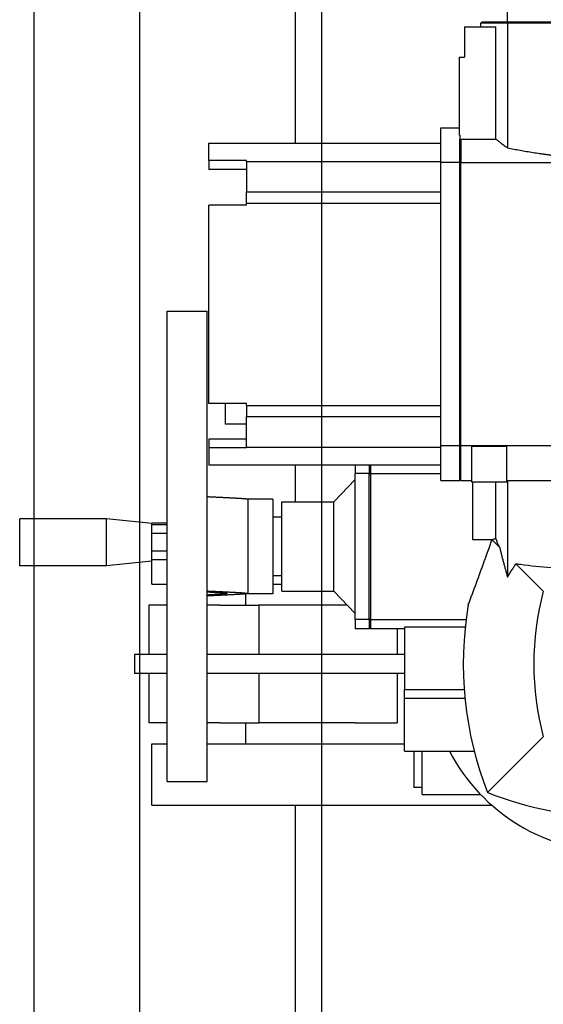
# Model space of a CAD drawing. Extents: x -89225 to 110569, y 13360 to 87647.
# Tile 258 of 478: x 41505 to 41728, y 63194 to 63613. Entities that reach past the tile are written whole.
import ezdxf

# ---------------------------------------------------------------- set-up
doc = ezdxf.new("R2010")
doc.units = 0
doc.layers.add('Iv-Lines 035', color=4, linetype='Continuous')

# ---------------------------------------------------------------- blocks, each defined once
blk = doc.blocks.new('Leidingwerk beluchtingsinstallatie')
for p, q in [((1288943.66, -940386.35), (1288943.66, -940672.85)), ((1289034, -940621.35), (1289034, -940613.35)), ((1289015.69, -940623.35), (1289015.69, -940636.35)), ((1289015.69, -940623.35), (1289029.01, -940623.35)), ((1289023.19, -940621.35), (1289022.69, -940621.85)), ((1289034, -940621.85), (1289022.69, -940621.85)), ((1289022.69, -940623.35), (1289022.69, -940621.85)), ((1289034, -940621.35), (1289023.19, -940621.35)), ((1289029.01, -940671.15), (1289029.01, -940623.35)), ((1289126.38, -940621.35), (1289034, -940621.35)), ((1289126.38, -940621.85), (1289034, -940621.85)), ((1289034, -940621.85), (1289034, -940674.84)), ((1289013.49, -940636.35), (1289015.69, -940636.35)), ((1289013.49, -940636.35), (1289013.49, -940669.42)), ((1289005.69, -940681.14), (1289005.69, -940666.35)), ((1289005.69, -940666.35), (1289013.49, -940666.35)), ((1289013.69, -940669.42), (1289013.49, -940669.42)), ((1289013.69, -940669.42), (1289013.69, -940671.15)), ((1288906.89, -940680.28), (1288906.89, -940672.85)), ((1288906.89, -940672.85), (1289005.69, -940672.85)), ((1289013.69, -940681.14), (1289013.69, -940671.15)), ((1289014.19, -940671.15), (1289029.01, -940671.15)), ((1289014.19, -940671.15), (1289014.19, -940681.14)), ((1288922.89, -940680.28), (1288906.89, -940680.28)), ((1288906.89, -940680.28), (1288906.89, -940684.04)), ((1288922.89, -940680.6), (1288922.89, -940680.28)), ((1288922.89, -940680.6), (1289005.69, -940680.6)), ((1288922.89, -940680.6), (1288922.89, -940693.57)), ((1289005.69, -940801.57), (1289005.69, -940681.14)), ((1289013.69, -940681.14), (1289005.69, -940681.14)), ((1289013.69, -940801.57), (1289013.69, -940681.14)), ((1289014.19, -940681.14), (1289189.19, -940681.14)), ((1289014.19, -940801.57), (1289014.19, -940681.14)), ((1288922.89, -940684.04), (1288906.89, -940684.04)), ((1288922.89, -940693.57), (1289005.69, -940693.57)), ((1288922.89, -940698.3), (1288922.89, -940693.57)), ((1288922.89, -940699.17), (1288906.89, -940699.17)), ((1288906.89, -940783.53), (1288906.89, -940699.17)), ((1288922.89, -940698.3), (1289005.69, -940698.3)), ((1288922.89, -940699.17), (1288922.89, -940698.3)), ((1288889.19, -940944.35), (1288889.19, -940744.35)), ((1288889.19, -940744.35), (1288906.19, -940744.35)), ((1288906.19, -940944.35), (1288906.19, -940744.35)), ((1288922.89, -940783.53), (1288906.89, -940783.53)), ((1288913.89, -940783.53), (1288913.89, -940792.35)), ((1288922.89, -940784.41), (1288922.89, -940783.53)), ((1288922.89, -940784.41), (1289005.69, -940784.41)), ((1288922.89, -940784.41), (1288922.89, -940789.13)), ((1288922.89, -940789.13), (1289005.69, -940789.13)), ((1288922.89, -940802.1), (1288922.89, -940789.13)), ((1288922.89, -940792.35), (1288913.89, -940792.35)), ((1288922.89, -940798.67), (1288906.89, -940798.67)), ((1288906.89, -940798.67), (1288906.89, -940802.43)), ((1288922.89, -940802.43), (1288906.89, -940802.43)), ((1288906.89, -940802.43), (1288906.89, -940809.85)), ((1288922.89, -940802.1), (1289005.69, -940802.1)), ((1288922.89, -940802.1), (1288922.89, -940802.43)), ((1289005.69, -940816.35), (1289005.69, -940801.57)), ((1289013.69, -940801.57), (1289005.69, -940801.57)), ((1289013.69, -940816.35), (1289013.69, -940801.57)), ((1289014.19, -940816.35), (1289014.19, -940801.57)), ((1289189.19, -940801.57), (1289014.19, -940801.57)), ((1289018.69, -940801.68), (1289018.69, -940816.85)), ((1289018.69, -940801.68), (1289033.69, -940801.68)), ((1289033.69, -940816.85), (1289033.69, -940801.68)), ((1289005.69, -940809.85), (1288906.89, -940809.85)), ((1288943.66, -940809.85), (1288943.66, -940825.35)), ((1288969.19, -940809.85), (1288969.19, -940813.28)), ((1288975.19, -940809.85), (1288975.19, -940813.28)), ((1288975.69, -940809.85), (1288975.69, -940813.28)), ((1288960.05, -940825.35), (1288969.19, -940815.86)), ((1288975.19, -940813.28), (1288969.19, -940813.28)), ((1288969.19, -940875.43), (1288969.19, -940813.28)), ((1288975.19, -940875.43), (1288975.19, -940813.28)), ((1288975.69, -940813.28), (1288975.69, -940875.43)), ((1288975.69, -940813.28), (1289005.69, -940813.28)), ((1289005.69, -940816.35), (1289013.69, -940816.35)), ((1289013.69, -940815.85), (1289014.19, -940816.35)), ((1289014.19, -940816.35), (1289018.69, -940816.35)), ((1289018.69, -940816.85), (1289033.69, -940816.85)), ((1289019.19, -940841.58), (1289019.19, -940816.85)), ((1289029.01, -940841.02), (1289029.01, -940816.85)), ((1289033.69, -940816.35), (1289169.69, -940816.35)), ((1289034, -940816.35), (1289034, -940857.36)), ((1288923.43, -940824.26), (1288923.43, -940824.32)), ((1288934.19, -940824.26), (1288923.43, -940824.26)), ((1288923.43, -940824.32), (1288923.43, -940864.31)), ((1288934.19, -940824.26), (1288934.19, -940864.45)), ((1288937.89, -940863.35), (1288937.89, -940825.35)), ((1288937.89, -940825.35), (1288960.05, -940825.35)), ((1288960.05, -940863.35), (1288960.05, -940825.35)), ((1288826.39, -940852.63), (1288826.39, -940832.58)), ((1288863.36, -940832.58), (1288826.39, -940832.58)), ((1288863.36, -940852.63), (1288863.36, -940832.58)), ((1288882.69, -940834.61), (1288863.36, -940832.58)), ((1288937.89, -940831.85), (1288934.19, -940831.85)), ((1288882.69, -940834.35), (1288889.19, -940834.35)), ((1288882.69, -940834.61), (1288882.69, -940834.35)), ((1288882.69, -940850.59), (1288882.69, -940834.61)), ((1288889.19, -940835.1), (1288882.69, -940835.1)), ((1288889.19, -940838.85), (1288882.69, -940838.85)), ((1289027.5, -940841.58), (1289019.19, -940841.58)), ((1289027.42, -940841.58), (1289030.68, -940844.84)), ((1288889.19, -940846.35), (1288882.69, -940846.35)), ((1288882.69, -940850.59), (1288863.36, -940852.63)), ((1288889.19, -940850.11), (1288882.69, -940850.11)), ((1288882.69, -940860.35), (1288882.69, -940850.59)), ((1288863.36, -940852.63), (1288826.39, -940852.63)), ((1289037.58, -940851.75), (1289049.25, -940863.41)), ((1288937.89, -940856.85), (1288934.19, -940856.85)), ((1288882.69, -940860.35), (1288889.19, -940860.35)), ((1288934.19, -940860.35), (1288937.89, -940860.35)), ((1288922.69, -940869.35), (1288922.69, -940864.52)), ((1288923.43, -940864.31), (1288923.43, -940864.45)), ((1288934.19, -940864.45), (1288923.43, -940864.45)), ((1288937.89, -940863.35), (1288960.05, -940863.35)), ((1288960.05, -940863.35), (1288969.19, -940872.85)), ((1288889.19, -940869.35), (1288881.36, -940869.35)), ((1288881.36, -940869.35), (1288881.36, -940890.35)), ((1288911.57, -940869.35), (1288906.19, -940869.35)), ((1288911.57, -940869.35), (1288928.2, -940869.35)), ((1288965.82, -940869.35), (1288928.2, -940869.35)), ((1288928.2, -940869.35), (1288928.2, -940890.35)), ((1288975.19, -940875.43), (1288969.19, -940875.43)), ((1288969.19, -940875.43), (1288969.19, -940879.35)), ((1288975.19, -940875.43), (1288975.19, -940879.35)), ((1288975.69, -940875.43), (1288975.69, -940879.35)), ((1288975.69, -940875.43), (1289016.39, -940875.43)), ((1288975.19, -940879.35), (1288969.19, -940879.35)), ((1288975.19, -940878.85), (1288975.69, -940879.35)), ((1288990.19, -940879.35), (1288975.69, -940879.35)), ((1288987.09, -940879.35), (1288987.09, -940890.35)), ((1289016.01, -940878.68), (1288990.19, -940878.68)), ((1288990.19, -940878.68), (1288990.19, -940905.24)), ((1288882.17, -940890.35), (1288875.19, -940890.35)), ((1288875.19, -940890.35), (1288875.19, -940898.35)), ((1288889.19, -940890.35), (1288882.17, -940890.35)), ((1288935.23, -940890.35), (1288906.19, -940890.35)), ((1288990.19, -940890.35), (1288935.23, -940890.35)), ((1288882.17, -940898.35), (1288875.19, -940898.35)), ((1288881.36, -940898.35), (1288881.36, -940919.35)), ((1288889.19, -940898.35), (1288882.17, -940898.35)), ((1288935.23, -940898.35), (1288906.19, -940898.35)), ((1288928.2, -940898.35), (1288928.2, -940919.35)), ((1288990.19, -940898.35), (1288935.23, -940898.35)), ((1288987.09, -940898.35), (1288987.09, -940919.35)), ((1288990.19, -940905.24), (1289015.58, -940905.24)), ((1288990.19, -940908.89), (1288990.19, -940905.24)), ((1288990.19, -940908.89), (1289015.89, -940908.89)), ((1288990.19, -940931.35), (1288990.19, -940908.89)), ((1288889.19, -940919.35), (1288881.36, -940919.35)), ((1288911.57, -940919.35), (1288906.19, -940919.35)), ((1288911.57, -940919.35), (1288928.2, -940919.35)), ((1288922.69, -940928.35), (1288922.69, -940919.35)), ((1288969.17, -940919.35), (1288928.2, -940919.35)), ((1288969.17, -940919.35), (1288987.09, -940919.35)), ((1289049.25, -940925.3), (1289025.51, -940949.03)), ((1288882.69, -940928.35), (1288889.19, -940928.35)), ((1288882.69, -940954.35), (1288882.69, -940928.35)), ((1288906.19, -940928.35), (1288990.19, -940928.35)), ((1288990.19, -940931.35), (1289019.82, -940931.35)), ((1288994.19, -940931.35), (1288994.19, -940946.85)), ((1288997.69, -940949.85), (1288997.69, -940931.35)), ((1288889.19, -940944.35), (1288906.19, -940944.35)), ((1288997.69, -940946.85), (1288994.19, -940946.85)), ((1288997.69, -940949.85), (1289022.57, -940949.85)), ((1288882.69, -940954.35), (1289027.27, -940954.35)), ((1288943.66, -940954.35), (1288943.66, -946483.85))]:
    blk.add_line(p, q)
for centre, radius, start, end in [((1289080.19, -940979.35), 147.5, 110.3008, 110.9272), ((1289165.19, -940894.35), 120, 165.0574, 194.9426), ((1289165.19, -940894.35), 150, 170.3574, 201.3784), ((1289080.19, -940894.35), 80, 207.5485, 332.4515), ((1289080.19, -940809.35), 150, 248.6216, 291.3784)]:
    blk.add_arc(centre, radius, start, end)
for points, knots in [([(1289034.37, -940621.35), (1289034.34, -940621.39), (1289034.31, -940621.44), (1289034.27, -940621.48), (1289034.24, -940621.52), (1289034.21, -940621.56), (1289034.18, -940621.6), (1289034.15, -940621.64), (1289034.12, -940621.69), (1289034.09, -940621.73), (1289034.06, -940621.77), (1289034.03, -940621.81), (1289034, -940621.85)], [0, 0, 0, 0, 0.1811348, 0.1811348, 0.1811348, 0.3622695, 0.3622695, 0.3622695, 0.5434043, 0.5434043, 0.5434043, 0.7245391, 0.7245391, 0.7245391, 0.7245391]), ([(1289014.19, -940671.15), (1289014.15, -940671.2), (1289014.11, -940671.24), (1289014.06, -940671.28), (1289014.02, -940671.33), (1289013.98, -940671.37), (1289013.94, -940671.41), (1289013.9, -940671.46), (1289013.86, -940671.5), (1289013.81, -940671.54), (1289013.77, -940671.59), (1289013.73, -940671.63), (1289013.69, -940671.67)], [0, 0, 0, 0, 0.1802115, 0.1802115, 0.1802115, 0.360423, 0.360423, 0.360423, 0.5406344, 0.5406344, 0.5406344, 0.7208459, 0.7208459, 0.7208459, 0.7208459]), ([(1289029.01, -940671.15), (1289029.19, -940671.29), (1289029.38, -940671.43), (1289029.57, -940671.56), (1289029.75, -940671.7), (1289029.94, -940671.85), (1289030.14, -940671.99), (1289030.33, -940672.14), (1289030.53, -940672.28), (1289030.73, -940672.43), (1289030.93, -940672.58), (1289031.14, -940672.73), (1289031.34, -940672.89), (1289031.55, -940673.04), (1289031.76, -940673.2), (1289031.98, -940673.36), (1289032.19, -940673.51), (1289032.41, -940673.67), (1289032.63, -940673.84), (1289032.85, -940674), (1289033.08, -940674.16), (1289033.3, -940674.33), (1289033.53, -940674.5), (1289033.76, -940674.67), (1289034, -940674.84)], [0, 0, 0, 0, 1.596881, 1.596881, 1.596881, 3.195092, 3.195092, 3.195092, 4.794486, 4.794486, 4.794486, 6.394897, 6.394897, 6.394897, 7.996142, 7.996142, 7.996142, 9.59802, 9.59802, 9.59802, 11.200315, 11.200315, 11.200315, 12.802796, 12.802796, 12.802796, 12.802796]), ([(1289034, -940674.84), (1289034.88, -940675.01), (1289035.76, -940675.18), (1289037.55, -940675.52), (1289038.45, -940675.69), (1289040.27, -940676.02), (1289041.18, -940676.18), (1289043.02, -940676.5), (1289043.95, -940676.65), (1289045.81, -940676.95), (1289046.75, -940677.1), (1289048.16, -940677.31), (1289048.64, -940677.38), (1289049.58, -940677.51), (1289050.06, -940677.58), (1289051.01, -940677.71), (1289051.49, -940677.78), (1289052.45, -940677.91), (1289052.93, -940677.97), (1289053.89, -940678.09), (1289054.38, -940678.15), (1289055.34, -940678.27), (1289055.83, -940678.32), (1289056.8, -940678.43), (1289057.29, -940678.49), (1289058.27, -940678.59), (1289058.76, -940678.64), (1289059.74, -940678.74), (1289060.23, -940678.79), (1289061.21, -940678.88), (1289061.71, -940678.93), (1289062.7, -940679.01), (1289063.19, -940679.05), (1289064.18, -940679.13), (1289064.68, -940679.17), (1289065.67, -940679.24), (1289066.17, -940679.28), (1289067.16, -940679.34), (1289067.66, -940679.38), (1289068.65, -940679.43), (1289069.15, -940679.46), (1289070.15, -940679.51), (1289070.65, -940679.54), (1289071.65, -940679.58), (1289072.15, -940679.6), (1289073.16, -940679.64), (1289073.66, -940679.66), (1289074.66, -940679.69), (1289075.16, -940679.7), (1289076.17, -940679.72), (1289076.67, -940679.73), (1289077.68, -940679.75), (1289078.18, -940679.75), (1289079.18, -940679.76), (1289079.69, -940679.76), (1289080.69, -940679.76), (1289081.19, -940679.76), (1289082.2, -940679.75), (1289082.7, -940679.75), (1289083.71, -940679.73), (1289084.21, -940679.72), (1289085.21, -940679.7), (1289085.72, -940679.69), (1289086.72, -940679.66), (1289087.22, -940679.64), (1289088.22, -940679.6), (1289088.72, -940679.58), (1289089.73, -940679.54), (1289090.23, -940679.51), (1289091.22, -940679.46), (1289091.72, -940679.43), (1289092.72, -940679.38), (1289093.22, -940679.34), (1289094.21, -940679.28), (1289094.71, -940679.24), (1289095.7, -940679.17), (1289096.2, -940679.13), (1289097.19, -940679.05), (1289097.68, -940679.01), (1289098.67, -940678.93), (1289099.16, -940678.88), (1289100.15, -940678.79), (1289100.64, -940678.74), (1289101.62, -940678.64), (1289102.11, -940678.59), (1289103.09, -940678.49), (1289103.58, -940678.43), (1289104.55, -940678.32), (1289105.03, -940678.27), (1289106, -940678.15), (1289106.49, -940678.09), (1289107.45, -940677.97), (1289107.93, -940677.91), (1289108.89, -940677.78), (1289109.37, -940677.71), (1289110.32, -940677.58), (1289110.79, -940677.51), (1289111.74, -940677.38), (1289112.21, -940677.31), (1289113.63, -940677.1), (1289114.56, -940676.95), (1289116.43, -940676.65), (1289117.35, -940676.5), (1289119.19, -940676.18), (1289120.11, -940676.02), (1289121.92, -940675.69), (1289122.83, -940675.52), (1289124.61, -940675.18), (1289125.5, -940675.01), (1289126.38, -940674.84)], [0, 0, 0, 0, 3.022243, 3.022243, 6.045943, 6.045943, 9.069669, 9.069669, 12.09206, 12.09206, 15.111851, 15.111851, 16.620541, 16.620541, 18.129951, 18.129951, 19.640391, 19.640391, 21.151644, 21.151644, 22.663496, 22.663496, 24.175734, 24.175734, 25.688151, 25.688151, 27.200544, 27.200544, 28.712715, 28.712715, 30.224474, 30.224474, 31.735637, 31.735637, 33.246033, 33.246033, 34.755498, 34.755498, 36.264092, 36.264092, 37.772874, 37.772874, 39.281835, 39.281835, 40.790763, 40.790763, 42.29945, 42.29945, 43.807897, 43.807897, 45.316347, 45.316347, 46.824757, 46.824757, 48.333159, 48.333159, 49.841561, 49.841561, 51.349971, 51.349971, 52.858421, 52.858421, 54.366868, 54.366868, 55.875555, 55.875555, 57.384483, 57.384483, 58.893444, 58.893444, 60.402227, 60.402227, 61.91082, 61.91082, 63.420285, 63.420285, 64.930681, 64.930681, 66.441844, 66.441844, 67.953603, 67.953603, 69.465774, 69.465774, 70.978167, 70.978167, 72.490584, 72.490584, 74.002823, 74.002823, 75.514674, 75.514674, 77.025927, 77.025927, 78.536367, 78.536367, 80.045777, 80.045777, 81.554467, 81.554467, 84.574258, 84.574258, 87.596649, 87.596649, 90.620375, 90.620375, 93.644075, 93.644075, 96.666318, 96.666318, 96.666318, 96.666318]), ([(1289013.69, -940681.51), (1289013.73, -940681.48), (1289013.77, -940681.45), (1289013.81, -940681.42), (1289013.86, -940681.39), (1289013.9, -940681.36), (1289013.94, -940681.32), (1289013.98, -940681.29), (1289014.02, -940681.26), (1289014.06, -940681.23), (1289014.11, -940681.2), (1289014.15, -940681.17), (1289014.19, -940681.14)], [0, 0, 0, 0, 0.1810867, 0.1810867, 0.1810867, 0.3621733, 0.3621733, 0.3621733, 0.5432599, 0.5432599, 0.5432599, 0.7243465, 0.7243465, 0.7243465, 0.7243465]), ([(1289013.69, -940801.2), (1289013.73, -940801.23), (1289013.77, -940801.26), (1289013.81, -940801.29), (1289013.86, -940801.32), (1289013.9, -940801.35), (1289013.94, -940801.38), (1289013.98, -940801.41), (1289014.02, -940801.44), (1289014.06, -940801.47), (1289014.11, -940801.51), (1289014.15, -940801.54), (1289014.19, -940801.57)], [0, 0, 0, 0, 0.1810867, 0.1810867, 0.1810867, 0.3621733, 0.3621733, 0.3621733, 0.5432599, 0.5432599, 0.5432599, 0.7243464, 0.7243464, 0.7243464, 0.7243464]), ([(1288975.19, -940813.69), (1288975.23, -940813.65), (1288975.27, -940813.62), (1288975.31, -940813.59), (1288975.36, -940813.55), (1288975.4, -940813.52), (1288975.44, -940813.48), (1288975.48, -940813.45), (1288975.52, -940813.41), (1288975.56, -940813.38), (1288975.61, -940813.35), (1288975.65, -940813.31), (1288975.69, -940813.28)], [0, 0, 0, 0, 0.1916943, 0.1916943, 0.1916943, 0.3833886, 0.3833886, 0.3833886, 0.5750831, 0.5750831, 0.5750831, 0.7667777, 0.7667777, 0.7667777, 0.7667777]), ([(1288923.43, -940824.32), (1288923.42, -940824.31), (1288923.4, -940824.31), (1288923.38, -940824.3), (1288923.36, -940824.3), (1288923.34, -940824.29), (1288923.32, -940824.28), (1288923.3, -940824.28), (1288923.27, -940824.27), (1288923.24, -940824.27), (1288923.21, -940824.26), (1288923.18, -940824.26), (1288923.15, -940824.25), (1288923.11, -940824.25), (1288923.08, -940824.24), (1288923.04, -940824.23), (1288923, -940824.23), (1288922.96, -940824.22), (1288922.91, -940824.22), (1288922.87, -940824.21), (1288922.82, -940824.21), (1288922.78, -940824.2), (1288922.73, -940824.19), (1288922.68, -940824.19), (1288922.62, -940824.18), (1288922.52, -940824.17), (1288922.41, -940824.16), (1288922.29, -940824.15), (1288922.16, -940824.14), (1288922.04, -940824.13), (1288921.9, -940824.12), (1288921.84, -940824.11), (1288921.77, -940824.11), (1288921.7, -940824.1), (1288921.63, -940824.09), (1288921.55, -940824.09), (1288921.48, -940824.08), (1288921.41, -940824.08), (1288921.33, -940824.07), (1288921.26, -940824.07), (1288921.18, -940824.06), (1288921.11, -940824.06), (1288921.03, -940824.05), (1288920.95, -940824.05), (1288920.87, -940824.04), (1288920.79, -940824.03), (1288920.71, -940824.03), (1288920.63, -940824.02), (1288920.54, -940824.02), (1288920.46, -940824.01), (1288920.38, -940824.01), (1288920.29, -940824), (1288920.21, -940824), (1288920.12, -940823.99), (1288920.04, -940823.99), (1288919.95, -940823.98), (1288919.86, -940823.97), (1288919.77, -940823.97), (1288919.69, -940823.96), (1288919.6, -940823.96), (1288919.51, -940823.95), (1288919.42, -940823.95), (1288919.33, -940823.94), (1288919.24, -940823.94), (1288919.15, -940823.93), (1288919.05, -940823.93), (1288918.96, -940823.92), (1288918.87, -940823.92), (1288918.78, -940823.91), (1288918.68, -940823.9), (1288918.59, -940823.9), (1288918.49, -940823.89), (1288918.4, -940823.89), (1288918.3, -940823.88), (1288918.21, -940823.88), (1288918.11, -940823.87), (1288918.01, -940823.87), (1288917.92, -940823.86), (1288917.82, -940823.86), (1288917.63, -940823.85), (1288917.43, -940823.83), (1288917.23, -940823.82), (1288917.03, -940823.81), (1288916.83, -940823.8), (1288916.63, -940823.79), (1288916.43, -940823.78), (1288916.22, -940823.77), (1288916.02, -940823.76), (1288915.81, -940823.75), (1288915.61, -940823.74), (1288915.4, -940823.73), (1288915.19, -940823.72), (1288914.98, -940823.71), (1288914.77, -940823.7), (1288914.56, -940823.69), (1288914.35, -940823.68), (1288914.14, -940823.67), (1288913.92, -940823.65), (1288913.71, -940823.64), (1288913.5, -940823.63), (1288913.28, -940823.62), (1288913.07, -940823.61), (1288912.85, -940823.6), (1288912.64, -940823.59), (1288912.42, -940823.58), (1288912.2, -940823.57), (1288911.98, -940823.56), (1288911.77, -940823.55), (1288911.55, -940823.54), (1288911.33, -940823.53), (1288911.11, -940823.52), (1288910.89, -940823.51), (1288910.67, -940823.5), (1288910.45, -940823.49), (1288910.22, -940823.48), (1288910, -940823.47), (1288909.78, -940823.45), (1288909.56, -940823.44), (1288909.34, -940823.43), (1288909.11, -940823.42), (1288908.89, -940823.41), (1288908.67, -940823.4), (1288908.44, -940823.39), (1288908.22, -940823.38), (1288907.99, -940823.37), (1288907.77, -940823.36), (1288907.54, -940823.35), (1288907.32, -940823.34), (1288907.09, -940823.33), (1288906.87, -940823.32), (1288906.64, -940823.31), (1288906.42, -940823.3), (1288906.19, -940823.29)], [0, 0, 0, 0, 0.874202, 0.874202, 0.874202, 1.748459, 1.748459, 1.748459, 2.622937, 2.622937, 2.622937, 3.497766, 3.497766, 3.497766, 4.373037, 4.373037, 4.373037, 5.248813, 5.248813, 5.248813, 6.125122, 6.125122, 6.125122, 7.001968, 7.001968, 7.001968, 8.757148, 8.757148, 8.757148, 10.513863, 10.513863, 10.513863, 11.392545, 11.392545, 11.392545, 12.271268, 12.271268, 12.271268, 13.149874, 13.149874, 13.149874, 14.02819, 14.02819, 14.02819, 14.906023, 14.906023, 14.906023, 15.783166, 15.783166, 15.783166, 16.659398, 16.659398, 16.659398, 17.534481, 17.534481, 17.534481, 18.408734, 18.408734, 18.408734, 19.282982, 19.282982, 19.282982, 20.157248, 20.157248, 20.157248, 21.031543, 21.031543, 21.031543, 21.905871, 21.905871, 21.905871, 22.780237, 22.780237, 22.780237, 23.654642, 23.654642, 23.654642, 24.529081, 24.529081, 24.529081, 26.278043, 26.278043, 26.278043, 28.027049, 28.027049, 28.027049, 29.775983, 29.775983, 29.775983, 31.524696, 31.524696, 31.524696, 33.273186, 33.273186, 33.273186, 35.021681, 35.021681, 35.021681, 36.770196, 36.770196, 36.770196, 38.518732, 38.518732, 38.518732, 40.267289, 40.267289, 40.267289, 42.015859, 42.015859, 42.015859, 43.76443, 43.76443, 43.76443, 45.512986, 45.512986, 45.512986, 47.261507, 47.261507, 47.261507, 49.009991, 49.009991, 49.009991, 50.758474, 50.758474, 50.758474, 52.506958, 52.506958, 52.506958, 54.255445, 54.255445, 54.255445, 56.003938, 56.003938, 56.003938, 56.003938]), ([(1289017.31, -940869.23), (1289017.52, -940868.66), (1289017.73, -940868.09), (1289017.95, -940867.52), (1289018.16, -940866.96), (1289018.37, -940866.39), (1289018.58, -940865.82), (1289018.8, -940865.25), (1289019.01, -940864.67), (1289019.22, -940864.1), (1289019.43, -940863.53), (1289019.64, -940862.96), (1289019.86, -940862.39), (1289020.07, -940861.81), (1289020.28, -940861.24), (1289020.49, -940860.66), (1289020.7, -940860.09), (1289020.91, -940859.52), (1289021.12, -940858.94), (1289021.33, -940858.36), (1289021.55, -940857.79), (1289021.76, -940857.21), (1289021.97, -940856.64), (1289022.18, -940856.06), (1289022.39, -940855.48), (1289022.6, -940854.91), (1289022.81, -940854.33), (1289023.02, -940853.75), (1289023.23, -940853.17), (1289023.44, -940852.59), (1289023.65, -940852.02), (1289023.86, -940851.44), (1289024.07, -940850.86), (1289024.28, -940850.28), (1289024.49, -940849.7), (1289024.7, -940849.12), (1289024.91, -940848.54), (1289025.12, -940847.96), (1289025.33, -940847.38), (1289025.54, -940846.8), (1289025.75, -940846.22), (1289025.96, -940845.64), (1289026.17, -940845.06), (1289026.38, -940844.48), (1289026.58, -940843.9), (1289026.79, -940843.32), (1289027, -940842.74), (1289027.21, -940842.16), (1289027.42, -940841.58)], [0, 0, 0, 0, 1.849176, 1.849176, 1.849176, 3.698762, 3.698762, 3.698762, 5.548601, 5.548601, 5.548601, 7.398534, 7.398534, 7.398534, 9.248403, 9.248403, 9.248403, 11.098049, 11.098049, 11.098049, 12.947316, 12.947316, 12.947316, 14.796394, 14.796394, 14.796394, 16.645895, 16.645895, 16.645895, 18.495687, 18.495687, 18.495687, 20.345613, 20.345613, 20.345613, 22.195512, 22.195512, 22.195512, 24.045227, 24.045227, 24.045227, 25.894599, 25.894599, 25.894599, 27.743641, 27.743641, 27.743641, 29.593056, 29.593056, 29.593056, 29.593056]), ([(1289030.68, -940844.84), (1289030.81, -940845.36), (1289030.93, -940845.88), (1289031.06, -940846.4), (1289031.2, -940846.93), (1289031.33, -940847.45), (1289031.46, -940847.97), (1289031.59, -940848.49), (1289031.73, -940849.01), (1289031.86, -940849.53), (1289032, -940850.05), (1289032.14, -940850.57), (1289032.27, -940851.09), (1289032.41, -940851.62), (1289032.55, -940852.14), (1289032.69, -940852.66), (1289032.84, -940853.18), (1289032.98, -940853.7), (1289033.12, -940854.22), (1289033.26, -940854.75), (1289033.41, -940855.27), (1289033.56, -940855.79), (1289033.7, -940856.31), (1289033.85, -940856.84), (1289034, -940857.36)], [0, 0, 0, 0, 1.841983, 1.841983, 1.841983, 3.683956, 3.683956, 3.683956, 5.525896, 5.525896, 5.525896, 7.367776, 7.367776, 7.367776, 9.209573, 9.209573, 9.209573, 11.051263, 11.051263, 11.051263, 12.892823, 12.892823, 12.892823, 14.734233, 14.734233, 14.734233, 14.734233]), ([(1289034, -940857.36), (1289034.29, -940856.89), (1289034.58, -940856.42), (1289034.87, -940855.95), (1289035.17, -940855.48), (1289035.47, -940855.01), (1289035.76, -940854.54), (1289036.06, -940854.07), (1289036.36, -940853.61), (1289036.67, -940853.14), (1289036.97, -940852.68), (1289037.28, -940852.21), (1289037.58, -940851.75)], [0, 0, 0, 0, 1.723124, 1.723124, 1.723124, 3.446568, 3.446568, 3.446568, 5.170279, 5.170279, 5.170279, 6.894202, 6.894202, 6.894202, 6.894202]), ([(1289087.4, -940854.3), (1289084.96, -940854.34), (1289082.55, -940854.35), (1289075.79, -940854.35), (1289071.2, -940854.3), (1289061.95, -940854.02), (1289057.29, -940853.81), (1289048.19, -940853.13), (1289043.74, -940852.67), (1289038.87, -940851.95), (1289038.22, -940851.85), (1289037.58, -940851.75)], [-18.171713, -18.171713, -18.171713, -18.171713, -17.46392, -17.46392, -16.142804, -16.142804, -14.821688, -14.821688, -13.500572, -13.500572, -13.296755, -13.296755, -13.296755, -13.296755]), ([(1288906.19, -940863.28), (1288906.42, -940863.29), (1288906.64, -940863.3), (1288906.87, -940863.31), (1288907.09, -940863.32), (1288907.32, -940863.33), (1288907.54, -940863.34), (1288907.77, -940863.35), (1288907.99, -940863.36), (1288908.22, -940863.37), (1288908.44, -940863.38), (1288908.67, -940863.39), (1288908.89, -940863.41), (1288909.11, -940863.42), (1288909.33, -940863.43), (1288909.56, -940863.44), (1288909.78, -940863.45), (1288910, -940863.46), (1288910.22, -940863.47), (1288910.44, -940863.48), (1288910.66, -940863.49), (1288910.88, -940863.5), (1288911.1, -940863.51), (1288911.32, -940863.52), (1288911.54, -940863.53), (1288911.76, -940863.54), (1288911.98, -940863.55), (1288912.2, -940863.56), (1288912.42, -940863.57), (1288912.63, -940863.58), (1288912.85, -940863.59), (1288913.06, -940863.6), (1288913.28, -940863.62), (1288913.49, -940863.63), (1288913.71, -940863.64), (1288913.92, -940863.65), (1288914.13, -940863.66), (1288914.35, -940863.67), (1288914.56, -940863.68), (1288914.77, -940863.69), (1288914.98, -940863.7), (1288915.19, -940863.71), (1288915.39, -940863.72), (1288915.6, -940863.73), (1288915.81, -940863.74), (1288916.01, -940863.75), (1288916.22, -940863.76), (1288916.42, -940863.77), (1288916.62, -940863.78), (1288916.83, -940863.8), (1288917.03, -940863.81), (1288917.22, -940863.82), (1288917.42, -940863.83), (1288917.62, -940863.84), (1288917.82, -940863.85), (1288917.91, -940863.85), (1288918.01, -940863.86), (1288918.11, -940863.86), (1288918.2, -940863.87), (1288918.3, -940863.88), (1288918.39, -940863.88), (1288918.49, -940863.89), (1288918.58, -940863.89), (1288918.68, -940863.9), (1288918.77, -940863.9), (1288918.86, -940863.91), (1288918.96, -940863.91), (1288919.05, -940863.92), (1288919.14, -940863.92), (1288919.23, -940863.93), (1288919.32, -940863.93), (1288919.41, -940863.94), (1288919.5, -940863.94), (1288919.59, -940863.95), (1288919.68, -940863.96), (1288919.77, -940863.96), (1288919.86, -940863.97), (1288919.94, -940863.97), (1288920.03, -940863.98), (1288920.12, -940863.98), (1288920.2, -940863.99), (1288920.29, -940863.99), (1288920.37, -940864), (1288920.46, -940864), (1288920.54, -940864.01), (1288920.62, -940864.02), (1288920.7, -940864.02), (1288920.78, -940864.03), (1288920.86, -940864.03), (1288920.94, -940864.04), (1288921.02, -940864.04), (1288921.1, -940864.05), (1288921.17, -940864.05), (1288921.25, -940864.06), (1288921.33, -940864.06), (1288921.4, -940864.07), (1288921.47, -940864.08), (1288921.55, -940864.08), (1288921.62, -940864.09), (1288921.69, -940864.09), (1288921.76, -940864.1), (1288921.83, -940864.1), (1288921.89, -940864.11), (1288922.03, -940864.12), (1288922.16, -940864.13), (1288922.28, -940864.14), (1288922.4, -940864.15), (1288922.51, -940864.16), (1288922.62, -940864.18), (1288922.67, -940864.18), (1288922.72, -940864.19), (1288922.77, -940864.19), (1288922.82, -940864.2), (1288922.87, -940864.2), (1288922.91, -940864.21), (1288922.95, -940864.22), (1288923, -940864.22), (1288923.04, -940864.23), (1288923.07, -940864.23), (1288923.11, -940864.24), (1288923.15, -940864.24), (1288923.18, -940864.25), (1288923.21, -940864.25), (1288923.24, -940864.26), (1288923.27, -940864.27), (1288923.3, -940864.27), (1288923.32, -940864.28), (1288923.34, -940864.28), (1288923.36, -940864.29), (1288923.38, -940864.29), (1288923.4, -940864.3), (1288923.42, -940864.31), (1288923.43, -940864.31)], [0, 0, 0, 0, 1.747657, 1.747657, 1.747657, 3.495307, 3.495307, 3.495307, 5.24295, 5.24295, 5.24295, 6.990585, 6.990585, 6.990585, 8.738213, 8.738213, 8.738213, 10.485836, 10.485836, 10.485836, 12.233456, 12.233456, 12.233456, 13.981098, 13.981098, 13.981098, 15.728801, 15.728801, 15.728801, 17.476536, 17.476536, 17.476536, 19.224276, 19.224276, 19.224276, 20.972001, 20.972001, 20.972001, 22.719697, 22.719697, 22.719697, 24.467362, 24.467362, 24.467362, 26.214999, 26.214999, 26.214999, 27.962651, 27.962651, 27.962651, 29.710733, 29.710733, 29.710733, 31.459154, 31.459154, 31.459154, 32.333412, 32.333412, 32.333412, 33.207667, 33.207667, 33.207667, 34.081898, 34.081898, 34.081898, 34.956086, 34.956086, 34.956086, 35.830219, 35.830219, 35.830219, 36.70429, 36.70429, 36.70429, 37.578296, 37.578296, 37.578296, 38.452238, 38.452238, 38.452238, 39.326123, 39.326123, 39.326123, 40.199964, 40.199964, 40.199964, 41.073778, 41.073778, 41.073778, 41.94763, 41.94763, 41.94763, 42.822683, 42.822683, 42.822683, 43.699232, 43.699232, 43.699232, 44.577002, 44.577002, 44.577002, 45.455734, 45.455734, 45.455734, 47.215121, 47.215121, 47.215121, 48.975633, 48.975633, 48.975633, 49.855834, 49.855834, 49.855834, 50.73578, 50.73578, 50.73578, 51.615332, 51.615332, 51.615332, 52.494374, 52.494374, 52.494374, 53.372812, 53.372812, 53.372812, 54.250575, 54.250575, 54.250575, 55.127621, 55.127621, 55.127621, 56.003938, 56.003938, 56.003938, 56.003938]), ([(1288906.19, -940863.67), (1288906.29, -940863.67), (1288906.4, -940863.68), (1288906.5, -940863.68), (1288906.65, -940863.69), (1288906.81, -940863.7), (1288906.96, -940863.71), (1288907.11, -940863.72), (1288907.27, -940863.73), (1288907.42, -940863.73), (1288907.53, -940863.74), (1288907.64, -940863.75), (1288907.75, -940863.75), (1288907.87, -940863.76), (1288907.98, -940863.77), (1288908.09, -940863.77), (1288908.2, -940863.78), (1288908.31, -940863.78), (1288908.42, -940863.79), (1288908.53, -940863.8), (1288908.64, -940863.8), (1288908.75, -940863.81), (1288908.86, -940863.81), (1288908.97, -940863.82), (1288909.07, -940863.83), (1288909.18, -940863.83), (1288909.29, -940863.84), (1288909.4, -940863.85), (1288909.5, -940863.85), (1288909.61, -940863.86), (1288909.71, -940863.87), (1288909.82, -940863.87), (1288909.92, -940863.88), (1288910.03, -940863.88), (1288910.13, -940863.89), (1288910.23, -940863.9), (1288910.33, -940863.9), (1288910.44, -940863.91), (1288910.54, -940863.92), (1288910.64, -940863.92), (1288910.74, -940863.93), (1288910.84, -940863.93), (1288910.93, -940863.94), (1288911.03, -940863.95), (1288911.13, -940863.95), (1288911.23, -940863.96), (1288911.32, -940863.97), (1288911.42, -940863.97), (1288911.51, -940863.98), (1288911.61, -940863.98), (1288911.7, -940863.99), (1288911.79, -940864), (1288911.88, -940864), (1288911.97, -940864.01), (1288912.06, -940864.02), (1288912.15, -940864.02), (1288912.24, -940864.03), (1288912.32, -940864.04), (1288912.41, -940864.04), (1288912.49, -940864.05), (1288912.58, -940864.05), (1288912.66, -940864.06), (1288912.74, -940864.07), (1288912.82, -940864.07), (1288912.9, -940864.08), (1288912.98, -940864.09), (1288913.05, -940864.09), (1288913.13, -940864.1), (1288913.2, -940864.11), (1288913.28, -940864.11), (1288913.35, -940864.12), (1288913.42, -940864.13), (1288913.49, -940864.13), (1288913.55, -940864.14), (1288913.62, -940864.14), (1288913.68, -940864.15), (1288913.81, -940864.16), (1288913.93, -940864.18), (1288914.03, -940864.19), (1288914.09, -940864.2), (1288914.14, -940864.2), (1288914.19, -940864.21), (1288914.23, -940864.22), (1288914.28, -940864.22), (1288914.32, -940864.23), (1288914.36, -940864.24), (1288914.4, -940864.24), (1288914.43, -940864.25), (1288914.47, -940864.26), (1288914.5, -940864.26), (1288914.53, -940864.27), (1288914.56, -940864.28), (1288914.58, -940864.28), (1288914.6, -940864.29), (1288914.63, -940864.3), (1288914.64, -940864.3), (1288914.66, -940864.31), (1288914.67, -940864.32), (1288914.68, -940864.32), (1288914.69, -940864.33), (1288914.7, -940864.34), (1288914.7, -940864.34), (1288914.7, -940864.35), (1288914.7, -940864.36), (1288914.7, -940864.36), (1288914.69, -940864.37), (1288914.68, -940864.38), (1288914.67, -940864.38), (1288914.66, -940864.39), (1288914.64, -940864.4), (1288914.62, -940864.4), (1288914.6, -940864.41), (1288914.58, -940864.42), (1288914.55, -940864.42), (1288914.53, -940864.43), (1288914.5, -940864.44), (1288914.47, -940864.44), (1288914.43, -940864.45), (1288914.39, -940864.46), (1288914.36, -940864.46), (1288914.32, -940864.47), (1288914.27, -940864.48), (1288914.23, -940864.48), (1288914.18, -940864.49), (1288914.13, -940864.49), (1288914.08, -940864.5), (1288914.03, -940864.51), (1288913.93, -940864.52), (1288913.81, -940864.53), (1288913.68, -940864.55), (1288913.62, -940864.55), (1288913.55, -940864.56), (1288913.49, -940864.57), (1288913.42, -940864.57), (1288913.35, -940864.58), (1288913.28, -940864.59), (1288913.21, -940864.59), (1288913.13, -940864.6), (1288913.06, -940864.6), (1288912.98, -940864.61), (1288912.9, -940864.62), (1288912.82, -940864.62), (1288912.74, -940864.63), (1288912.66, -940864.64), (1288912.58, -940864.64), (1288912.5, -940864.65), (1288912.41, -940864.66), (1288912.33, -940864.66), (1288912.24, -940864.67), (1288912.15, -940864.68), (1288912.06, -940864.68), (1288911.97, -940864.69), (1288911.88, -940864.69), (1288911.79, -940864.7), (1288911.7, -940864.71), (1288911.61, -940864.71), (1288911.51, -940864.72), (1288911.42, -940864.73), (1288911.32, -940864.73), (1288911.23, -940864.74), (1288911.13, -940864.75), (1288911.03, -940864.75), (1288910.94, -940864.76), (1288910.84, -940864.76), (1288910.74, -940864.77), (1288910.64, -940864.78), (1288910.54, -940864.78), (1288910.44, -940864.79), (1288910.33, -940864.8), (1288910.23, -940864.8), (1288910.13, -940864.81), (1288910.03, -940864.81), (1288909.92, -940864.82), (1288909.82, -940864.83), (1288909.71, -940864.83), (1288909.61, -940864.84), (1288909.5, -940864.85), (1288909.4, -940864.85), (1288909.29, -940864.86), (1288909.18, -940864.86), (1288909.07, -940864.87), (1288908.97, -940864.88), (1288908.86, -940864.88), (1288908.75, -940864.89), (1288908.64, -940864.9), (1288908.53, -940864.9), (1288908.42, -940864.91), (1288908.31, -940864.91), (1288908.2, -940864.92), (1288908.09, -940864.93), (1288907.98, -940864.93), (1288907.87, -940864.94), (1288907.75, -940864.95), (1288907.64, -940864.95), (1288907.53, -940864.96), (1288907.42, -940864.96), (1288907.27, -940864.97), (1288907.11, -940864.98), (1288906.96, -940864.99), (1288906.81, -940865), (1288906.65, -940865.01), (1288906.5, -940865.01), (1288906.4, -940865.02), (1288906.29, -940865.03), (1288906.19, -940865.03)], [39.958505, 39.958505, 39.958505, 39.958505, 40.87382, 40.87382, 40.87382, 42.236282, 42.236282, 42.236282, 43.598726, 43.598726, 43.598726, 44.614854, 44.614854, 44.614854, 45.630977, 45.630977, 45.630977, 46.647105, 46.647105, 46.647105, 47.663435, 47.663435, 47.663435, 48.680006, 48.680006, 48.680006, 49.696746, 49.696746, 49.696746, 50.713591, 50.713591, 50.713591, 51.730481, 51.730481, 51.730481, 52.747366, 52.747366, 52.747366, 53.764203, 53.764203, 53.764203, 54.780959, 54.780959, 54.780959, 55.79761, 55.79761, 55.79761, 56.814142, 56.814142, 56.814142, 57.830551, 57.830551, 57.830551, 58.846846, 58.846846, 58.846846, 59.863045, 59.863045, 59.863045, 60.879176, 60.879176, 60.879176, 61.89528, 61.89528, 61.89528, 62.911756, 62.911756, 62.911756, 63.930244, 63.930244, 63.930244, 64.950728, 64.950728, 64.950728, 65.972949, 65.972949, 65.972949, 68.021539, 68.021539, 68.021539, 69.047379, 69.047379, 69.047379, 70.073898, 70.073898, 70.073898, 71.10084, 71.10084, 71.10084, 72.127957, 72.127957, 72.127957, 73.155009, 73.155009, 73.155009, 74.181771, 74.181771, 74.181771, 75.208031, 75.208031, 75.208031, 76.233595, 76.233595, 76.233595, 77.258284, 77.258284, 77.258284, 78.281945, 78.281945, 78.281945, 79.30445, 79.30445, 79.30445, 80.325705, 80.325705, 80.325705, 81.34566, 81.34566, 81.34566, 82.364315, 82.364315, 82.364315, 83.381737, 83.381737, 83.381737, 84.398101, 84.398101, 84.398101, 86.430122, 86.430122, 86.430122, 87.446226, 87.446226, 87.446226, 88.462523, 88.462523, 88.462523, 89.479081, 89.479081, 89.479081, 90.495944, 90.495944, 90.495944, 91.513136, 91.513136, 91.513136, 92.530655, 92.530655, 92.530655, 93.548479, 93.548479, 93.548479, 94.566566, 94.566566, 94.566566, 95.584852, 95.584852, 95.584852, 96.603256, 96.603256, 96.603256, 97.621677, 97.621677, 97.621677, 98.639999, 98.639999, 98.639999, 99.65809, 99.65809, 99.65809, 100.675808, 100.675808, 100.675808, 101.692997, 101.692997, 101.692997, 102.709493, 102.709493, 102.709493, 103.725616, 103.725616, 103.725616, 104.741742, 104.741742, 104.741742, 105.757878, 105.757878, 105.757878, 106.774028, 106.774028, 106.774028, 107.790195, 107.790195, 107.790195, 108.806379, 108.806379, 108.806379, 110.168913, 110.168913, 110.168913, 111.531474, 111.531474, 111.531474, 112.446571, 112.446571, 112.446571, 112.446571]), ([(1288923.43, -940864.39), (1288923.42, -940864.39), (1288923.4, -940864.4), (1288923.38, -940864.4), (1288923.36, -940864.41), (1288923.34, -940864.42), (1288923.32, -940864.42), (1288923.3, -940864.43), (1288923.27, -940864.43), (1288923.24, -940864.44), (1288923.21, -940864.44), (1288923.18, -940864.45), (1288923.15, -940864.45), (1288923.11, -940864.46), (1288923.08, -940864.47), (1288923.04, -940864.47), (1288923, -940864.48), (1288922.96, -940864.48), (1288922.91, -940864.49), (1288922.87, -940864.49), (1288922.82, -940864.5), (1288922.78, -940864.51), (1288922.73, -940864.51), (1288922.68, -940864.52), (1288922.62, -940864.52), (1288922.52, -940864.53), (1288922.41, -940864.54), (1288922.29, -940864.56), (1288922.16, -940864.57), (1288922.04, -940864.58), (1288921.9, -940864.59), (1288921.84, -940864.59), (1288921.77, -940864.6), (1288921.7, -940864.61), (1288921.63, -940864.61), (1288921.55, -940864.62), (1288921.48, -940864.62), (1288921.41, -940864.63), (1288921.33, -940864.63), (1288921.26, -940864.64), (1288921.18, -940864.64), (1288921.11, -940864.65), (1288921.03, -940864.66), (1288920.95, -940864.66), (1288920.87, -940864.67), (1288920.79, -940864.67), (1288920.71, -940864.68), (1288920.63, -940864.68), (1288920.54, -940864.69), (1288920.46, -940864.69), (1288920.38, -940864.7), (1288920.29, -940864.7), (1288920.21, -940864.71), (1288920.12, -940864.72), (1288920.04, -940864.72), (1288919.95, -940864.73), (1288919.86, -940864.73), (1288919.77, -940864.74), (1288919.69, -940864.74), (1288919.6, -940864.75), (1288919.51, -940864.75), (1288919.42, -940864.76), (1288919.33, -940864.76), (1288919.24, -940864.77), (1288919.15, -940864.77), (1288919.05, -940864.78), (1288918.96, -940864.79), (1288918.87, -940864.79), (1288918.78, -940864.8), (1288918.68, -940864.8), (1288918.59, -940864.81), (1288918.49, -940864.81), (1288918.4, -940864.82), (1288918.3, -940864.82), (1288918.21, -940864.83), (1288918.11, -940864.83), (1288918.01, -940864.84), (1288917.92, -940864.84), (1288917.82, -940864.85), (1288917.63, -940864.86), (1288917.43, -940864.87), (1288917.23, -940864.88), (1288917.03, -940864.89), (1288916.83, -940864.9), (1288916.63, -940864.91), (1288916.43, -940864.92), (1288916.22, -940864.93), (1288916.02, -940864.95), (1288915.81, -940864.96), (1288915.61, -940864.97), (1288915.4, -940864.98), (1288915.19, -940864.99), (1288914.98, -940865), (1288914.77, -940865.01), (1288914.56, -940865.02), (1288914.35, -940865.03), (1288914.14, -940865.04), (1288913.92, -940865.05), (1288913.71, -940865.06), (1288913.5, -940865.07), (1288913.28, -940865.08), (1288913.07, -940865.09), (1288912.85, -940865.1), (1288912.64, -940865.11), (1288912.42, -940865.13), (1288912.2, -940865.14), (1288911.98, -940865.15), (1288911.77, -940865.16), (1288911.55, -940865.17), (1288911.33, -940865.18), (1288911.11, -940865.19), (1288910.89, -940865.2), (1288910.67, -940865.21), (1288910.45, -940865.22), (1288910.22, -940865.23), (1288910, -940865.24), (1288909.78, -940865.25), (1288909.56, -940865.26), (1288909.34, -940865.27), (1288909.11, -940865.28), (1288908.89, -940865.29), (1288908.67, -940865.3), (1288908.44, -940865.31), (1288908.22, -940865.32), (1288907.99, -940865.33), (1288907.77, -940865.35), (1288907.54, -940865.36), (1288907.32, -940865.37), (1288907.09, -940865.38), (1288906.87, -940865.39), (1288906.64, -940865.4), (1288906.42, -940865.41), (1288906.19, -940865.42)], [0, 0, 0, 0, 0.874202, 0.874202, 0.874202, 1.748459, 1.748459, 1.748459, 2.622937, 2.622937, 2.622937, 3.497766, 3.497766, 3.497766, 4.373037, 4.373037, 4.373037, 5.248813, 5.248813, 5.248813, 6.125122, 6.125122, 6.125122, 7.001968, 7.001968, 7.001968, 8.757148, 8.757148, 8.757148, 10.513863, 10.513863, 10.513863, 11.392545, 11.392545, 11.392545, 12.271268, 12.271268, 12.271268, 13.149874, 13.149874, 13.149874, 14.02819, 14.02819, 14.02819, 14.906023, 14.906023, 14.906023, 15.783166, 15.783166, 15.783166, 16.659398, 16.659398, 16.659398, 17.534481, 17.534481, 17.534481, 18.408734, 18.408734, 18.408734, 19.282982, 19.282982, 19.282982, 20.157248, 20.157248, 20.157248, 21.031543, 21.031543, 21.031543, 21.905871, 21.905871, 21.905871, 22.780237, 22.780237, 22.780237, 23.654642, 23.654642, 23.654642, 24.529081, 24.529081, 24.529081, 26.278043, 26.278043, 26.278043, 28.027049, 28.027049, 28.027049, 29.775983, 29.775983, 29.775983, 31.524696, 31.524696, 31.524696, 33.273186, 33.273186, 33.273186, 35.021681, 35.021681, 35.021681, 36.770196, 36.770196, 36.770196, 38.518732, 38.518732, 38.518732, 40.267289, 40.267289, 40.267289, 42.015859, 42.015859, 42.015859, 43.76443, 43.76443, 43.76443, 45.512986, 45.512986, 45.512986, 47.261507, 47.261507, 47.261507, 49.009991, 49.009991, 49.009991, 50.758474, 50.758474, 50.758474, 52.506958, 52.506958, 52.506958, 54.255445, 54.255445, 54.255445, 56.003938, 56.003938, 56.003938, 56.003938]), ([(1288975.19, -940875.02), (1288975.23, -940875.05), (1288975.27, -940875.09), (1288975.31, -940875.12), (1288975.36, -940875.15), (1288975.4, -940875.19), (1288975.44, -940875.22), (1288975.48, -940875.26), (1288975.52, -940875.29), (1288975.56, -940875.33), (1288975.61, -940875.36), (1288975.65, -940875.39), (1288975.69, -940875.43)], [0, 0, 0, 0, 0.1916942, 0.1916942, 0.1916942, 0.3833885, 0.3833885, 0.3833885, 0.5750831, 0.5750831, 0.5750831, 0.7667777, 0.7667777, 0.7667777, 0.7667777])]:
    blk.add_open_spline(points, degree=3, knots=knots)
blk.add_open_spline([(1289030.68, -940844.84), (1289030.08, -940843.56), (1289029.52, -940842.28), (1289029.01, -940841.02)], degree=3)
blk = doc.blocks.new('Bordes been 1 beluchtingstank')
for p, q in [((1281021.91, -873892.79), (1281021.91, -881920.79)), ((1281066.91, -873892.79), (1281066.91, -881920.79)), ((1281144.41, -874100.79), (1281144.41, -875380.79))]:
    blk.add_line(p, q)

msp = doc.modelspace()

# ---------------------------------------------------------------- block references
at = {"layer": 'Iv-Lines 035'}
for name, p in [('Leidingwerk beluchtingsinstallatie', (-1247321.42, 1004233.53)), ('Bordes been 1 beluchtingstank', (-1239510.95, 938062.2))]:
    msp.add_blockref(name, p, dxfattribs=at)

doc.saveas('drawing.dxf')
